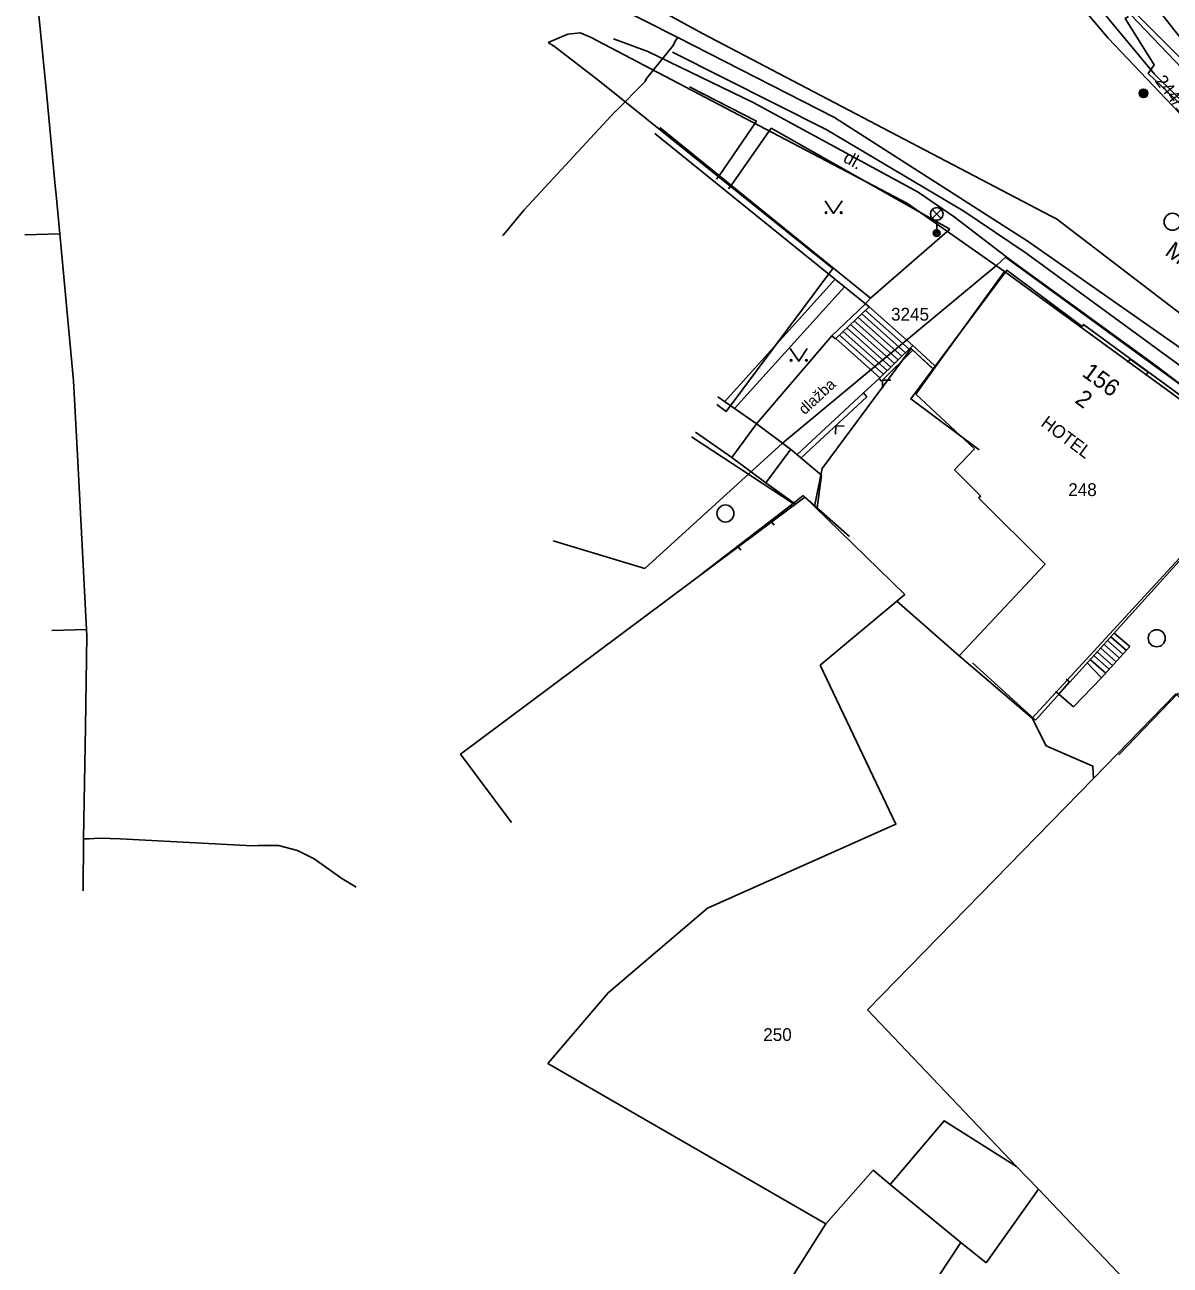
# Model space of a CAD drawing. Extents: x -601580 to 4, y -1204314 to 4.
# Drawn here: x -600603.9 to -600536.6, y -1203870.6 to -1203797.8 of the extents above; entities that cross this region are included whole.
import ezdxf

# ---------------------------------------------------------------- set-up
doc = ezdxf.new("R2010")
doc.units = 0
for name, color, linetype in [('00-INNOGY-NTL', 7, 'Continuous'), ('00-KN-HRANICE PARCEL', 7, 'Continuous'), ('00-KN-PARC. CISLA', 7, 'Continuous'), ('00-KN-VNITRNI KRESBA', 7, 'Continuous'), ('00-POLOHOPIS', 7, 'Continuous'), ('00-SITE KOM. KABEL', 7, 'Continuous'), ('00-VAK-VODA-RAD IGIS', 7, 'Continuous'), ('Vrstva 25', 7, 'Continuous'), ('Vrstva 27', 7, 'Continuous'), ('Vrstva 33', 7, 'Continuous'), ('Vrstva 36', 7, 'Continuous'), ('Vrstva 6', 7, 'Continuous'), ('Vrstva 8', 7, 'Continuous')]:
    doc.layers.add(name, color=color, linetype=linetype)

# ---------------------------------------------------------------- blocks, each defined once
blk = doc.blocks.new('6.01A_92')
at = {"layer": 'Vrstva 25'}
for radius in [0.25, 0.2, 0.15, 0.1, 0.05]:
    blk.add_circle((0, 0), radius, dxfattribs=at)
blk = doc.blocks.new('6.01A_94')
at = {"layer": 'Vrstva 25'}
for radius in [0.25, 0.2, 0.15, 0.1, 0.05]:
    blk.add_circle((0, 0), radius, dxfattribs=at)
blk = doc.blocks.new('6.20D_478')
at = {"layer": 'Vrstva 27'}
blk.add_circle((0, 0), 0.5, dxfattribs=at)
blk = doc.blocks.new('VSTUP_166')
at = {"layer": 'Vrstva 8'}
blk.add_line((0, 0.25), (0, 0), dxfattribs=at)
blk = doc.blocks.new('VSTUP_168')
at = {"layer": 'Vrstva 8'}
blk.add_line((0, 0.25), (0, 0), dxfattribs=at)
blk = doc.blocks.new('3.14_846')
at = {"layer": 'Vrstva 36'}
blk.add_lwpolyline([(-0.5, 0.75), (0, 0), (0.5, 0.75)], dxfattribs=at)
for centre in [(-0.45, 0.05), (0.449, 0.05)]:
    blk.add_circle(centre, 0.05, dxfattribs=at)
blk = doc.blocks.new('6.560_1098')
at = {"layer": 'Vrstva 33'}
for p, q in [((-0.265, 0.86), (0.265, 1.39)), ((-0.265, 1.39), (0.265, 0.86)), ((0, 0.75), (0, 0))]:
    blk.add_line(p, q, dxfattribs=at)
for centre, radius in [((0, 1.125), 0.375), ((0, 0), 0.2), ((0, 0), 0.145), ((0, 0), 0.0876)]:
    blk.add_circle(centre, radius, dxfattribs=at)
blk = doc.blocks.new('VCHOD_4592')
at = {"layer": 'Vrstva 6'}
blk.add_line((-0.001, 0.25), (0, 0), dxfattribs=at)
blk = doc.blocks.new('VCHOD_4594')
at = {"layer": 'Vrstva 6'}
blk.add_line((-0.001, 0.25), (0, 0), dxfattribs=at)
blk = doc.blocks.new('3.14_852')
at = {"layer": 'Vrstva 36'}
blk.add_lwpolyline([(-0.5, 0.75), (0, 0), (0.5, 0.75)], dxfattribs=at)
for centre in [(-0.45, 0.05), (0.449, 0.05)]:
    blk.add_circle(centre, 0.05, dxfattribs=at)
blk = doc.blocks.new('6.20_1036')
at = {"layer": 'Vrstva 27'}
blk.add_circle((0, 0), 0.5, dxfattribs=at)
blk = doc.blocks.new('VCHOD_4600')
at = {"layer": 'Vrstva 6'}
blk.add_line((0, 0.25), (0, 0), dxfattribs=at)
blk = doc.blocks.new('VCHOD_4602')
at = {"layer": 'Vrstva 6'}
blk.add_line((0, 0.25), (0, 0), dxfattribs=at)
blk = doc.blocks.new('VCHOD_4604')
at = {"layer": 'Vrstva 6'}
blk.add_line((0, 0.25), (0, 0), dxfattribs=at)
blk = doc.blocks.new('VCHOD_4606')
at = {"layer": 'Vrstva 6'}
blk.add_line((0, 0.25), (0, 0), dxfattribs=at)
blk = doc.blocks.new('6.20D_482')
at = {"layer": 'Vrstva 27'}
blk.add_circle((0, 0), 0.5, dxfattribs=at)

msp = doc.modelspace()

# ---------------------------------------------------------------- linework, layer by layer
at = {"layer": '00-INNOGY-NTL'}
msp.add_line((-600565.65, -1203798.71), (-600565.52, -1203798.53), dxfattribs=at)
for points in [[(-600575.24, -1203781.91), (-600569.42, -1203796.55), (-600565.52, -1203798.53), (-600556.3, -1203803.23), (-600544.92, -1203810.5), (-600533.6, -1203818.43), (-600528.85, -1203821.76), (-600523.82, -1203825.28), (-600521.43, -1203826.96)], [(-600589.51, -1203786.96), (-600603.87, -1203790.9), (-600603.51, -1203792.65), (-600602.6, -1203801.75), (-600602.09, -1203807.23), (-600602.04, -1203807.76), (-600601.82, -1203810.05), (-600601.01, -1203818.68), (-600600.79, -1203823.05), (-600600.25, -1203833.28), (-600600.23, -1203833.63), (-600600.31, -1203839.03), (-600600.43, -1203845.58), (-600600.447, -1203848.63)], [(-600575.82, -1203810.18), (-600575.75, -1203810.11), (-600574.54, -1203808.64), (-600569.19, -1203802.88), (-600569.18, -1203802.87), (-600567.44, -1203801.1), (-600567.35, -1203800.94), (-600565.78, -1203799), (-600565.65, -1203798.71)], [(-600601.82, -1203810.05), (-600603.88, -1203810.11)], [(-600600.25, -1203833.28), (-600602.29, -1203833.35)], [(-600584.42, -1203848.41), (-600585.26, -1203847.9), (-600586.88, -1203846.76), (-600587.85, -1203846.27), (-600588.97, -1203845.97), (-600589.809, -1203845.977), (-600590.17, -1203845.98), (-600590.51, -1203846), (-600598.28, -1203845.58), (-600599.5, -1203845.54), (-600600.12, -1203845.58), (-600600.43, -1203845.58)]]:
    msp.add_lwpolyline(points, dxfattribs=at)
at = {"layer": '00-KN-HRANICE PARCEL'}
for p, q in [((-600530.22, -1203805.9), (-600537.66, -1203796.41)), ((-600530.9, -1203823.49), (-600546.32, -1203812.27)), ((-600564.71, -1203821.98), (-600558.74, -1203825.89)), ((-600544.69, -1203838.5), (-600530.9, -1203823.49)), ((-600558.74, -1203825.89), (-600564.1, -1203830.01)), ((-600557.15, -1203835.38), (-600552.65, -1203831.62)), ((-600573.16, -1203858.78), (-600556.81, -1203868.18))]:
    msp.add_line(p, q, dxfattribs=at)
for points in [[(-600539.04, -1203797.3), (-600539.24, -1203797.41), (-600537.52, -1203800.13), (-600537.87, -1203800.63), (-600531.37, -1203806.8)], [(-600573.13, -1203798.82), (-600571.98, -1203798.33), (-600571.26, -1203798.26), (-600570.65, -1203798.51), (-600552.01, -1203808.27), (-600546.32, -1203812.27)], [(-600563.23, -1203820.08), (-600562.68, -1203820.49), (-600556.4, -1203812.08), (-600570.12, -1203801.08), (-600572.75, -1203799.05), (-600573.13, -1203798.82)], [(-600546.32, -1203812.27), (-600550.5, -1203818.02), (-600551.81, -1203816.78), (-600557.03, -1203823.83), (-600557.48, -1203826.06)], [(-600557.48, -1203826.06), (-600558.14, -1203825.42), (-600558.74, -1203825.89)], [(-600557.48, -1203826.06), (-600552.18, -1203831.23), (-600552.65, -1203831.62)], [(-600552.65, -1203831.62), (-600548.98, -1203834.84), (-600544.69, -1203838.5)], [(-600573.16, -1203858.78), (-600569.61, -1203854.62), (-600563.77, -1203849.66), (-600552.7, -1203844.71), (-600557.15, -1203835.38)], [(-600515.92, -1203854.89), (-600521.12, -1203849.82), (-600528.71, -1203842.11), (-600529.36, -1203841.45), (-600532.68, -1203838.07), (-600533.26, -1203837.48), (-600534.51, -1203838.71), (-600536.25, -1203837.07), (-600541.09, -1203842.03)], [(-600541.09, -1203842.03), (-600541.13, -1203841.31), (-600543.87, -1203840.12), (-600544.69, -1203838.5)], [(-600545.61, -1203864.81), (-600554.36, -1203855.62), (-600541.09, -1203842.03)], [(-600556.81, -1203868.18), (-600554.04, -1203865.04), (-600553.04, -1203865.87), (-600549.87, -1203862.13), (-600545.61, -1203864.81)], [(-600535.77, -1203875.13), (-600544.33, -1203866.15), (-600545.61, -1203864.81)], [(-600579.54, -1203896.28), (-600568.72, -1203883.24), (-600567.01, -1203884.26), (-600556.81, -1203868.18)]]:
    msp.add_lwpolyline(points, dxfattribs=at)
at = {"layer": '00-KN-VNITRNI KRESBA'}
for p, q in [((-600550.5, -1203818.02), (-600551.53, -1203819.47)), ((-600551.53, -1203819.47), (-600548.09, -1203822.68)), ((-600548.09, -1203822.68), (-600549.25, -1203823.92)), ((-600549.25, -1203823.92), (-600547.73, -1203825.44)), ((-600547.73, -1203825.44), (-600547.83, -1203825.57)), ((-600547.83, -1203825.57), (-600543.94, -1203829.46)), ((-600543.94, -1203829.46), (-600548.98, -1203834.84)), ((-600553.04, -1203865.87), (-600548.88, -1203869.28)), ((-600544.33, -1203866.15), (-600547.39, -1203870.47)), ((-600548.88, -1203869.28), (-600563.72, -1203891.52)), ((-600548.88, -1203869.28), (-600547.39, -1203870.47))]:
    msp.add_line(p, q, dxfattribs=at)
at = {"layer": '00-POLOHOPIS'}
for p, q in [((-600540.222, -1203798.566), (-600552.349, -1203784.26)), ((-600531.596, -1203804.156), (-600540.091, -1203795.62)), ((-600532.747, -1203806.441), (-600540.222, -1203798.566)), ((-600565.818, -1203799.386), (-600556.796, -1203803.925)), ((-600564.833, -1203801.415), (-600560.894, -1203803.434)), ((-600560.894, -1203803.434), (-600563.079, -1203806.654)), ((-600566.862, -1203804.154), (-600554.482, -1203814.172)), ((-600554.199, -1203813.822), (-600566.579, -1203803.804)), ((-600562.386, -1203807.211), (-600560.03, -1203803.844)), ((-600560.03, -1203803.844), (-600549.54, -1203809.786)), ((-600556.796, -1203803.925), (-600548.715, -1203808.724)), ((-600563.079, -1203806.654), (-600562.386, -1203807.211)), ((-600548.715, -1203808.724), (-600545.053, -1203811.192)), ((-600549.54, -1203809.786), (-600554.199, -1203813.822)), ((-600545.043, -1203811.192), (-600529.099, -1203822.84)), ((-600562.763, -1203819.915), (-600556.245, -1203812.696)), ((-600562.174, -1203820.307), (-600555.726, -1203813.166)), ((-600554.482, -1203814.172), (-600556.467, -1203816.049)), ((-600554.268, -1203814.34), (-600556.253, -1203816.217)), ((-600554.482, -1203814.172), (-600554.199, -1203813.822)), ((-600554.482, -1203814.172), (-600554.268, -1203814.34)), ((-600551.708, -1203816.612), (-600554.268, -1203814.34)), ((-600552.566, -1203817.454), (-600555.143, -1203815.167)), ((-600552.351, -1203817.244), (-600554.924, -1203814.96)), ((-600552.137, -1203817.033), (-600554.705, -1203814.753)), ((-600551.922, -1203816.822), (-600554.487, -1203814.547)), ((-600553.209, -1203818.086), (-600555.799, -1203815.788)), ((-600552.995, -1203817.876), (-600555.58, -1203815.581)), ((-600552.78, -1203817.665), (-600555.361, -1203815.374)), ((-600560.893, -1203821.218), (-600556.467, -1203816.049)), ((-600556.467, -1203816.049), (-600556.253, -1203816.217)), ((-600553.638, -1203818.508), (-600556.237, -1203816.202)), ((-600553.424, -1203818.298), (-600556.018, -1203815.995)), ((-600553.688, -1203818.557), (-600551.708, -1203816.612)), ((-600551.708, -1203816.612), (-600550.416, -1203817.802)), ((-600551.703, -1203816.888), (-600553.547, -1203818.699)), ((-600551.703, -1203816.888), (-600550.551, -1203817.949)), ((-600537.879, -1203818.179), (-600538.939, -1203817.409)), ((-600554.61, -1203819.397), (-600553.688, -1203818.557)), ((-600553.688, -1203818.557), (-600553.547, -1203818.699)), ((-600558.5, -1203823.021), (-600554.61, -1203819.397)), ((-600554.61, -1203819.397), (-600554.405, -1203819.616)), ((-600554.405, -1203819.616), (-600558.268, -1203823.215)), ((-600560.893, -1203821.218), (-600562.347, -1203823.19)), ((-600558.883, -1203822.7), (-600560.337, -1203824.672)), ((-600557.332, -1203826.147), (-600557.064, -1203824.219)), ((-600555.428, -1203827.819), (-600558.056, -1203825.512)), ((-600560.007, -1203826.969), (-600561.97, -1203828.435)), ((-600539.36, -1203834.741), (-600540.266, -1203833.943)), ((-600539.162, -1203834.516), (-600540.068, -1203833.718)), ((-600538.964, -1203834.291), (-600539.87, -1203833.493)), ((-600540.153, -1203835.641), (-600541.059, -1203834.843)), ((-600539.955, -1203835.416), (-600540.861, -1203834.618)), ((-600539.757, -1203835.191), (-600540.663, -1203834.393)), ((-600540.621, -1203836.119), (-600538.964, -1203834.291)), ((-600539.558, -1203834.966), (-600540.464, -1203834.168)), ((-600548.21, -1203835.254), (-600544.502, -1203838.608)), ((-600540.621, -1203836.119), (-600541.49, -1203835.217)), ((-600540.352, -1203835.866), (-600541.258, -1203835.068)), ((-600542.269, -1203837.835), (-600540.621, -1203836.119)), ((-600543.127, -1203837.088), (-600542.508, -1203836.357)), ((-600543.137, -1203837.078), (-600542.269, -1203837.835))]:
    msp.add_line(p, q, dxfattribs=at)
for points in [[(-600544.502, -1203838.608), (-600530.747, -1203823.401), (-600535.336, -1203820.191), (-600535.247, -1203820.07), (-600541.675, -1203815.374), (-600541.764, -1203815.495), (-600546.176, -1203812.184), (-600548.435, -1203815.198), (-600551.826, -1203819.747), (-600547.817, -1203822.735)], [(-600551.703, -1203816.888), (-600553.547, -1203818.699)], [(-600552.992, -1203818.644), (-600553.487, -1203818.64), (-600553.491, -1203819.135)], [(-600557.064, -1203824.219), (-600558.893, -1203822.693), (-600560.92, -1203821.198), (-600563.172, -1203819.63)], [(-600554.405, -1203819.616), (-600558.268, -1203823.215)], [(-600558.605, -1203825.922), (-600560.337, -1203824.672), (-600562.347, -1203823.19), (-600564.481, -1203821.704)], [(-600555.739, -1203821.338), (-600556.234, -1203821.32), (-600556.252, -1203821.815)], [(-600558.056, -1203825.512), (-600578.275, -1203840.614), (-600575.283, -1203844.62)], [(-600519.494, -1203860.491), (-600515.968, -1203856.946), (-600529.68, -1203843.308), (-600529.505, -1203843.129), (-600534.164, -1203838.589), (-600534.338, -1203838.768), (-600536.136, -1203837.044), (-600539.597, -1203840.652)]]:
    msp.add_lwpolyline(points, dxfattribs=at)
at = {"layer": '00-SITE KOM. KABEL'}
for points in [[(-600499.06, -1203830.56), (-600501.19, -1203829.34), (-600520.52, -1203816.59), (-600528.18, -1203809.84), (-600537.51, -1203800.68), (-600551.58, -1203783.7), (-600551.71, -1203781.06), (-600528.73, -1203763.94), (-600503.65, -1203745.81), (-600492.34, -1203738.04), (-600490.82, -1203737.26)], [(-600531.56, -1203806.25), (-600532.29, -1203804.48), (-600533.68, -1203802.64), (-600539.8, -1203796.23), (-600541.55, -1203794.83), (-600547.3, -1203787.83)], [(-600569.3, -1203798.61), (-600567.27, -1203799.35), (-600561.08, -1203802.35)], [(-600561.08, -1203802.35), (-600551.4, -1203807.6), (-600549.27, -1203809.06), (-600545.93, -1203811.62), (-600537.49, -1203817.74), (-600534.55, -1203819.98)]]:
    msp.add_lwpolyline(points, dxfattribs=at)
at = {"layer": '00-VAK-VODA-RAD IGIS'}
for points in [[(-600543.62, -1203808.994), (-600564.069, -1203798.292), (-600573.314, -1203793.223)], [(-600501.725, -1203835.732), (-600535.01, -1203815.503), (-600543.268, -1203809.178), (-600543.62, -1203808.994)], [(-600546.269, -1203811.419), (-600546.778, -1203811.885), (-600559.369, -1203822.342)], [(-600546.269, -1203811.419), (-600520.034, -1203830.527), (-600503.008, -1203843.689)], [(-600559.369, -1203822.342), (-600567.456, -1203829.697), (-600572.834, -1203828.073)]]:
    msp.add_lwpolyline(points, dxfattribs=at)

# ---------------------------------------------------------------- block references
at = {"layer": '00-POLOHOPIS'}
for name, p, rotation in [('6.01A_92', (-600538.149, -1203801.804), 180), ('6.01A_94', (-600538.149, -1203801.804), 180), ('6.20D_482', (-600537.378, -1203833.803), 90)]:
    msp.add_blockref(name, p, dxfattribs=dict(at, rotation=rotation))
for name, p, xscale, yscale, rotation in [('VSTUP_166', (-600563.079, -1203806.654), 1.000000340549, 1.000000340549, 141.2092294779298), ('VSTUP_168', (-600562.386, -1203807.211), 1.000000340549, 1.000000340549, 141.2092294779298), ('VCHOD_4602', (-600538.939, -1203817.409), 0.99999824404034, 0.9999982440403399, 144.0047770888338), ('VCHOD_4600', (-600537.879, -1203818.179), 0.99999824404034, 0.9999982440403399, 144.0047770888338), ('6.20D_478', (-600562.715, -1203826.476), 0.99999923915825, 0.99999923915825, -111.993394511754), ('VCHOD_4594', (-600560.007, -1203826.969), 1.0000002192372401, 1.0000002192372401, -143.24701623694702), ('VCHOD_4592', (-600561.97, -1203828.435), 1.0000002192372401, 1.0000002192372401, -143.24701623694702), ('VCHOD_4606', (-600542.508, -1203836.357), 1.0000009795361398, 1.0000009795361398, 49.742647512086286), ('VCHOD_4604', (-600543.127, -1203837.088), 1.0000009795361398, 1.0000009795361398, 49.742647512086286)]:
    msp.add_blockref(name, p, dxfattribs=dict(at, xscale=xscale, yscale=yscale, rotation=rotation))
for name, p in [('3.14_846', (-600556.36, -1203808.859)), ('6.560_1098', (-600550.302, -1203810.011)), ('6.20_1036', (-600536.448, -1203809.345)), ('3.14_852', (-600558.405, -1203817.534))]:
    msp.add_blockref(name, p, dxfattribs=at)

# ---------------------------------------------------------------- texts
at = {"layer": '00-KN-PARC. CISLA'}
msp.add_text('244/1', height=0.75, rotation=308, dxfattribs=at).set_placement((-600537.519, -1203801.091))
for s, p in [('3245', (-600552.985, -1203815.15)), ('248', (-600542.574, -1203825.45)), ('250', (-600560.494, -1203857.45))]:
    msp.add_text(s, height=0.75, dxfattribs=at).set_placement(p)
at = {"layer": '00-POLOHOPIS'}
for s, height, rotation, p in [('dl.', 0.75, 330.47087, (-600555.854, -1203805.789)), ('Marxova', 1, 323.84986, (-600536.956, -1203811.246)), ('156', 1, 323.84986, (-600541.821, -1203818.363)), (' dlažba', 0.65, 42.97254, (-600558.23, -1203820.878)), ('2', 1, 323.84986, (-600542.241, -1203819.922)), ('HOTEL', 0.75, 323.11348, (-600544.239, -1203821.29))]:
    msp.add_text(s, height=height, rotation=rotation, dxfattribs=at).set_placement(p)

doc.saveas('drawing.dxf')
